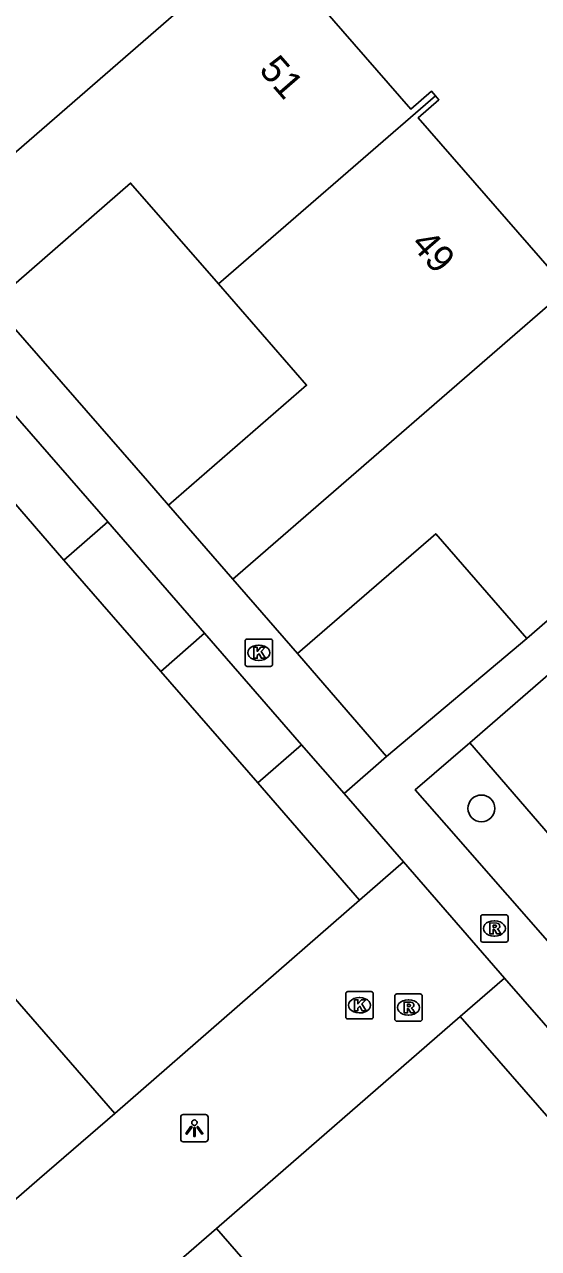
# Model space of a CAD drawing. Extents: x 155888 to 156864, y 383882 to 384671.
# Drawn here: x 156452.04 to 156470.82, y 384166.02 to 384210.79 of the extents above; entities that cross this region are included whole.
import ezdxf

# ---------------------------------------------------------------- set-up
doc = ezdxf.new("R2010")
doc.units = 0
for name, color, linetype in [('IMGEO_Boom', 7, 'Continuous'), ('IMGEO_Kolk', 7, 'Continuous'), ('IMGEO_Lichtpunt', 7, 'Continuous'), ('IMGEO_Muur', 7, 'Continuous'), ('IMGEO_Pand', 7, 'Continuous'), ('IMGEO_Pand_nummerreeks', 7, 'Continuous'), ('IMGEO_Parkeervlak_open', 7, 'Continuous'), ('IMGEO_Rioolput', 7, 'Continuous'), ('IMGEO_Voetpad_open', 7, 'Continuous')]:
    doc.layers.add(name, color=color, linetype=linetype)

msp = doc.modelspace()

# ---------------------------------------------------------------- linework, layer by layer
at = {"layer": 'IMGEO_Boom'}
msp.add_circle((156468.729, 384182.116), 0.489, dxfattribs=at)
at = {"layer": 'IMGEO_Kolk'}
for p, q in [((156460.097, 384187.384), (156460.097, 384188.236)), ((156460.172, 384188.31), (156461.024, 384188.31)), ((156460.585, 384188.09), (156460.61, 384188.09)), ((156461.098, 384188.236), (156461.098, 384187.384)), ((156461.024, 384187.31), (156460.172, 384187.31)), ((156460.608, 384187.53), (156460.583, 384187.53)), ((156463.775, 384174.49), (156463.775, 384175.342)), ((156463.85, 384175.416), (156464.702, 384175.416)), ((156464.263, 384175.196), (156464.288, 384175.196)), ((156464.776, 384175.342), (156464.776, 384174.49)), ((156464.286, 384174.636), (156464.261, 384174.636)), ((156464.702, 384174.416), (156463.85, 384174.416))]:
    msp.add_line(p, q, dxfattribs=at)
for points in [[(156460.097, 384187.384), (156460.097, 384188.236)], [(156460.172, 384188.31), (156461.024, 384188.31)], [(156460.418, 384188.01), (156460.541, 384188.01), (156460.541, 384187.859), (156460.671, 384188.01), (156460.835, 384188.01), (156460.689, 384187.859), (156460.842, 384187.61), (156460.69, 384187.61), (156460.605, 384187.774), (156460.541, 384187.707), (156460.541, 384187.61), (156460.418, 384187.61), (156460.418, 384188.01)], [(156461.098, 384188.236), (156461.098, 384187.384)], [(156461.024, 384187.31), (156460.172, 384187.31)], [(156463.775, 384174.49), (156463.775, 384175.342)], [(156463.85, 384175.416), (156464.702, 384175.416)], [(156464.096, 384175.116), (156464.219, 384175.116), (156464.219, 384174.965), (156464.349, 384175.116), (156464.513, 384175.116), (156464.367, 384174.965), (156464.52, 384174.716), (156464.368, 384174.716), (156464.283, 384174.88), (156464.219, 384174.813), (156464.219, 384174.716), (156464.096, 384174.716), (156464.096, 384175.116)], [(156464.776, 384175.342), (156464.776, 384174.49)], [(156464.702, 384174.416), (156463.85, 384174.416)]]:
    msp.add_lwpolyline(points, dxfattribs=at)
for centre, start, end in [((156460.174, 384188.234), 91.552, 178.448), ((156460.174, 384188.234), 91.552, 178.448), ((156461.022, 384188.234), 1.552, 88.448), ((156461.022, 384188.234), 1.552, 88.448), ((156460.174, 384187.386), 181.552, 268.448), ((156460.174, 384187.386), 181.552, 268.448), ((156461.022, 384187.386), 271.552, 358.448), ((156461.022, 384187.386), 271.552, 358.448), ((156463.852, 384175.34), 91.552, 178.448), ((156463.852, 384175.34), 91.552, 178.448), ((156464.7, 384175.34), 1.552, 88.448), ((156464.7, 384175.34), 1.552, 88.448), ((156463.852, 384174.492), 181.552, 268.448), ((156463.852, 384174.492), 181.552, 268.448), ((156464.7, 384174.492), 271.552, 358.448), ((156464.7, 384174.492), 271.552, 358.448)]:
    msp.add_arc(centre, 0.0765, start, end, dxfattribs=at)
for centre, major_axis, ratio, start_param, end_param in [((156460.584, 384187.81), (-0.387, 0.002), 0.722429, 4.712389, 7.853982), ((156460.609, 384187.81), (-0.39, 0.002), 0.717154, 1.570796, 4.712389), ((156464.262, 384174.916), (-0.387, 0.002), 0.722429, 4.712389, 7.853982), ((156464.287, 384174.916), (-0.39, 0.002), 0.717154, 1.570796, 4.712389)]:
    msp.add_ellipse(centre, major_axis=major_axis, ratio=ratio, start_param=start_param, end_param=end_param, dxfattribs=at)
at = {"layer": 'IMGEO_Lichtpunt'}
for p, q in [((156457.745, 384170.825), (156457.745, 384170.018)), ((156457.745, 384170.825), (156457.745, 384170.018)), ((156458.647, 384170.92), (156457.839, 384170.92)), ((156458.647, 384170.92), (156457.839, 384170.92)), ((156458.741, 384170.018), (156458.741, 384170.825)), ((156458.741, 384170.018), (156458.741, 384170.825)), ((156457.839, 384169.924), (156458.647, 384169.924)), ((156457.839, 384169.924), (156458.647, 384169.924))]:
    msp.add_line(p, q, dxfattribs=at)
for points in [[(156458.119, 384170.489), (156458.158, 384170.461), (156457.97, 384170.199), (156457.932, 384170.226), (156458.119, 384170.489)], [(156458.221, 384170.441), (156458.268, 384170.441), (156458.268, 384170.119), (156458.221, 384170.119), (156458.221, 384170.441)], [(156458.331, 384170.461), (156458.369, 384170.488), (156458.556, 384170.226), (156458.517, 384170.198), (156458.331, 384170.461)]]:
    msp.add_lwpolyline(points, dxfattribs=at)
msp.add_circle((156458.244, 384170.623), 0.0994, dxfattribs=at)
for centre, start, end in [((156457.839, 384170.825), 90, 180), ((156457.839, 384170.825), 90, 180), ((156458.647, 384170.825), 0, 90), ((156458.647, 384170.825), 0, 90), ((156457.839, 384170.018), 180, 270), ((156457.839, 384170.018), 180, 270), ((156458.647, 384170.018), 270, 0), ((156458.647, 384170.018), 270, 360)]:
    msp.add_arc(centre, 0.0946, start, end, dxfattribs=at)
at = {"layer": 'IMGEO_Muur'}
for points in [[(156465.262, 384184.017), (156470.389, 384188.333)], [(156455.332, 384170.957), (156464.28, 384178.766)], [(156467.949, 384174.507), (156459.05, 384166.755)]]:
    msp.add_lwpolyline(points, dxfattribs=at)
at = {"layer": 'IMGEO_Pand'}
for points in [[(156461.465, 384214.6), (156448.498, 384203.327)], [(156467.048, 384208.181), (156466.901, 384208.351), (156466.146, 384207.695), (156460.851, 384213.783), (156461.605, 384214.439), (156461.465, 384214.6)], [(156459.122, 384201.298), (156467.048, 384208.181)], [(156467.048, 384208.181), (156467.176, 384208.034), (156466.422, 384207.378), (156471.717, 384201.289), (156472.472, 384201.945), (156472.624, 384201.771)], [(156450.865, 384200.599), (156455.915, 384204.988), (156459.122, 384201.298)], [(156472.624, 384201.771), (156459.646, 384190.5)], [(156459.122, 384201.298), (156462.343, 384197.591), (156457.297, 384193.205)], [(156451.54, 384196.67), (156455.08, 384192.594)], [(156449.937, 384195.276), (156453.478, 384191.201)], [(156470.389, 384188.333), (156477.559, 384194.574), (156478.3, 384195.219)], [(156459.646, 384190.5), (156457.297, 384193.205)], [(156453.478, 384191.201), (156455.08, 384192.594)], [(156455.08, 384192.594), (156458.617, 384188.523)], [(156462.011, 384187.777), (156467.059, 384192.164), (156470.389, 384188.333)], [(156453.478, 384191.201), (156457.015, 384187.129)], [(156459.646, 384190.5), (156462.011, 384187.777)], [(156458.617, 384188.523), (156457.015, 384187.129)], [(156458.617, 384188.523), (156462.159, 384184.445)], [(156457.015, 384187.129), (156460.557, 384183.052)], [(156460.557, 384183.052), (156462.159, 384184.445)], [(156462.159, 384184.445), (156463.711, 384182.659)], [(156464.28, 384178.766), (156460.557, 384183.052)], [(156463.711, 384182.659), (156465.884, 384180.158)], [(156465.884, 384180.158), (156464.28, 384178.766)], [(156467.949, 384174.507), (156469.576, 384175.912)], [(156471.67, 384173.505), (156469.576, 384175.912)], [(156455.332, 384170.957), (156451.604, 384175.253), (156448.855, 384172.877)], [(156467.949, 384174.507), (156471.689, 384170.209)], [(156445.189, 384162.155), (156452.583, 384168.581), (156455.332, 384170.957)], [(156448.379, 384157.493), (156456.294, 384164.363), (156459.05, 384166.755)], [(156460.461, 384160.441), (156462.782, 384162.455), (156459.05, 384166.755)]]:
    msp.add_lwpolyline(points, dxfattribs=at)
at = {"layer": 'IMGEO_Parkeervlak_open'}
msp.add_lwpolyline([(156471.243, 384181.117), (156468.306, 384184.517)], dxfattribs=at)
at = {"layer": 'IMGEO_Rioolput'}
for p, q in [((156468.704, 384177.3), (156468.704, 384178.152)), ((156468.779, 384178.226), (156469.631, 384178.226)), ((156469.705, 384178.152), (156469.705, 384177.3)), ((156469.192, 384178.006), (156469.217, 384178.006)), ((156469.215, 384177.446), (156469.19, 384177.446)), ((156469.631, 384177.226), (156468.779, 384177.226)), ((156465.565, 384174.408), (156465.565, 384175.26)), ((156465.64, 384175.334), (156466.492, 384175.334)), ((156466.053, 384175.114), (156466.078, 384175.114)), ((156466.566, 384175.26), (156466.566, 384174.408)), ((156466.492, 384174.334), (156465.64, 384174.334)), ((156466.076, 384174.554), (156466.051, 384174.554))]:
    msp.add_line(p, q, dxfattribs=at)
for points in [[(156468.704, 384177.3), (156468.704, 384178.152)], [(156468.779, 384178.226), (156469.631, 384178.226)], [(156469.705, 384178.152), (156469.705, 384177.3)], [(156469.293, 384177.924), (156469.041, 384177.926), (156469.041, 384177.526)], [(156469.219, 384177.845), (156469.165, 384177.845), (156469.165, 384177.764)], [(156469.165, 384177.764), (156469.217, 384177.764)], [(156469.041, 384177.526), (156469.165, 384177.526), (156469.165, 384177.688), (156469.176, 384177.688)], [(156469.223, 384177.659), (156469.294, 384177.526), (156469.434, 384177.526), (156469.369, 384177.652)], [(156469.631, 384177.226), (156468.779, 384177.226)], [(156465.565, 384174.408), (156465.565, 384175.26)], [(156465.64, 384175.334), (156466.492, 384175.334)], [(156466.154, 384175.032), (156465.902, 384175.034), (156465.902, 384174.634)], [(156466.566, 384175.26), (156466.566, 384174.408)], [(156465.902, 384174.634), (156466.026, 384174.634), (156466.026, 384174.796), (156466.037, 384174.796)], [(156466.08, 384174.953), (156466.026, 384174.953), (156466.026, 384174.872)], [(156466.026, 384174.872), (156466.078, 384174.872)], [(156466.084, 384174.767), (156466.155, 384174.634), (156466.295, 384174.634), (156466.23, 384174.76)], [(156466.492, 384174.334), (156465.64, 384174.334)]]:
    msp.add_lwpolyline(points, dxfattribs=at)
for centre, radius, start, end in [((156468.781, 384178.15), 0.0765, 91.552, 178.448), ((156468.781, 384178.15), 0.0765, 91.552, 178.448), ((156469.629, 384178.15), 0.0765, 1.552, 88.448), ((156469.629, 384178.15), 0.0765, 1.552, 88.448), ((156469.201, 384177.953), 0.19, 274.7715, 282.9687), ((156469.225, 384177.749), 0.0964, 77.0061, 93.1865), ((156469.239, 384177.806), 0.0378, 276.6634, 79.6772), ((156469.292, 384177.814), 0.109, 350.3612, 89.416), ((156469.29, 384177.814), 0.112, 277.5842, 350.9817), ((156469.274, 384177.599), 0.108, 29.5134, 73.7905), ((156468.781, 384177.302), 0.0765, 181.552, 268.448), ((156468.781, 384177.302), 0.0765, 181.552, 268.448), ((156469.175, 384177.635), 0.0533, 26.0293, 88.6989), ((156469.629, 384177.302), 0.0765, 271.552, 358.448), ((156469.629, 384177.302), 0.0765, 271.552, 358.448), ((156465.642, 384175.258), 0.0765, 91.552, 178.448), ((156465.642, 384175.258), 0.0765, 91.552, 178.448), ((156466.153, 384174.922), 0.109, 350.3612, 89.416), ((156466.49, 384175.258), 0.0765, 1.552, 88.448), ((156466.49, 384175.258), 0.0765, 1.552, 88.448), ((156466.036, 384174.743), 0.0533, 26.0293, 88.6989), ((156466.062, 384175.061), 0.19, 274.7715, 282.9687), ((156466.086, 384174.857), 0.0964, 77.0061, 93.1865), ((156466.1, 384174.914), 0.0378, 276.6634, 79.6772), ((156466.151, 384174.922), 0.112, 277.5842, 350.9817), ((156466.135, 384174.707), 0.108, 29.5134, 73.7905), ((156465.642, 384174.41), 0.0765, 181.552, 268.448), ((156465.642, 384174.41), 0.0765, 181.552, 268.448), ((156466.49, 384174.41), 0.0765, 271.552, 358.448), ((156466.49, 384174.41), 0.0765, 271.552, 358.448)]:
    msp.add_arc(centre, radius, start, end, dxfattribs=at)
for centre, major_axis, ratio, start_param, end_param in [((156469.191, 384177.726), (-0.387, 0.002), 0.722429, 4.712389, 7.853982), ((156469.216, 384177.726), (-0.39, 0.002), 0.717154, 1.570796, 4.712389), ((156466.052, 384174.834), (-0.387, 0.002), 0.722429, 4.712389, 7.853982), ((156466.077, 384174.834), (-0.39, 0.002), 0.717154, 1.570796, 4.712389)]:
    msp.add_ellipse(centre, major_axis=major_axis, ratio=ratio, start_param=start_param, end_param=end_param, dxfattribs=at)
at = {"layer": 'IMGEO_Voetpad_open'}
for points in [[(156457.297, 384193.205), (156456.534, 384194.093), (156451.631, 384199.716), (156450.865, 384200.599)], [(156468.306, 384184.517), (156483.706, 384197.89)], [(156470.389, 384188.333), (156465.262, 384184.017)], [(156465.262, 384184.017), (156462.776, 384186.895), (156462.011, 384187.777)], [(156468.306, 384184.517), (156466.314, 384182.8), (156467.459, 384181.49), (156471.908, 384176.401), (156473.853, 384178.078)], [(156463.711, 384182.659), (156465.262, 384184.017)], [(156469.576, 384175.912), (156465.884, 384180.158)], [(156464.28, 384178.766), (156455.332, 384170.957)], [(156459.05, 384166.755), (156467.949, 384174.507)]]:
    msp.add_lwpolyline(points, dxfattribs=at)

# ---------------------------------------------------------------- texts
at = {"layer": 'IMGEO_Pand_nummerreeks'}
for s, p in [('51', (156460.571, 384209.106)), ('49', (156466.115, 384202.733))]:
    msp.add_text(s, height=1, rotation=311.0175, dxfattribs=at).set_placement(p)

doc.saveas('drawing.dxf')
